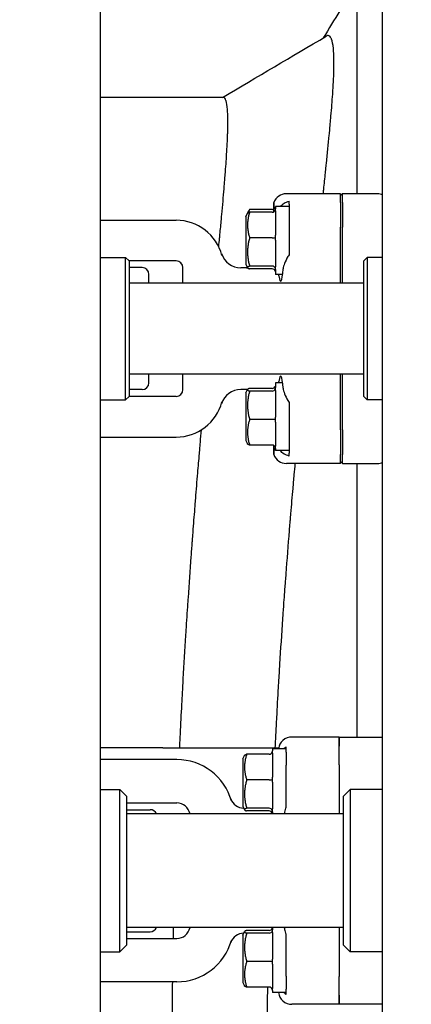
# Model space of a CAD drawing. Header units: inches. Extents: x 5 to 1128, y -85 to 748.
# Tile 358 of 656: x 442.34 to 445.95, y 674.89 to 683.97. Entities that reach past the tile are written whole.
import ezdxf

# ---------------------------------------------------------------- set-up
doc = ezdxf.new("R2010")
doc.units = ezdxf.units.IN
doc.header["$LTSCALE"] = 32
doc.header["$MEASUREMENT"] = 0
doc.layers.add('Dimension (ANSI)', color=7, linetype='Continuous', lineweight=25)
doc.layers.add('Visible (ANSI)', color=7, linetype='Continuous', lineweight=30)
doc.styles.add('Note Text (ANSI)', font='tahoma.ttf')
doc.dimstyles.new('SB Fraction-16 (ANSI)', dxfattribs={"dimscale": 32, "dimtxt": 0.125, "dimasz": 0.098425, "dimexe": 0.125, "dimexo": 0.0625, "dimgap": 0.031496, "dimtad": 0, "dimtih": 1, "dimtoh": 1, "dimdec": 4, "dimrnd": 1e-08, "dimzin": 0, "dimdsep": 46, "dimlunit": 5, "dimtxsty": 'Note Text (ANSI)', "dimcen": 0.09, "dimdle": 0.393701, "dimclrd": 256, "dimclre": 256, "dimclrt": 256, "dimadec": 0, "dimazin": 3, "dimtfac": 0.96, "dimtofl": 0, "dimtmove": 0, "dimatfit": 3, "dimfxl": 1, "dimfrac": 2, "dimtolj": 1, "dimtzin": 12, "dimlwd": -1, "dimlwe": -1, "dimarcsym": 0})

# ---------------------------------------------------------------- blocks, each defined once
blk = doc.blocks.new('*D19')
at = {"layer": 'Defpoints', "color": 0, "transparency": 16777216}
for p in [(455.7806, 700.4398), (292.0011, 552.4398), (455.7806, 552.4398)]:
    blk.add_point(p, dxfattribs=at)
at = {"layer": 'Dimension (ANSI)', "transparency": 16777216}
for p, q in [((453.7806, 700.4398), (288.0011, 700.4398)), ((292.0011, 697.2902), (292.0011, 636.039)), ((292.0011, 555.5894), (292.0011, 629.8406)), ((453.7806, 552.4398), (288.0011, 552.4398))]:
    blk.add_line(p, q, dxfattribs=at)
for points in [[(291.4762, 697.2902), (292.526, 697.2902), (292.0011, 700.4398)], [(291.4762, 555.5894), (292.526, 555.5894), (292.0011, 552.4398)]]:
    blk.add_solid(points, dxfattribs=at)
at = {"layer": 'Dimension (ANSI)', "transparency": 16777216, "insert": (287.899, 635.0311), "char_height": 4, "attachment_point": 1, "style": 'Note Text (ANSI)'}
blk.add_mtext('\\A1;148', dxfattribs=at)

msp = doc.modelspace()

# ---------------------------------------------------------------- linework, layer by layer
at = {"layer": 'Visible (ANSI)'}
for p, q in [((443.07792, 689.36904), (443.07792, 604.00428)), ((445.68542, 671.58779), (445.68542, 688.8375)), ((445.44792, 684.87529), (445.44792, 682.36279)), ((444.21414, 683.25228), (443.07792, 683.25228)), ((445.29792, 682.36279), (444.79744, 682.36279)), ((445.31354, 682.36279), (445.29792, 682.34711)), ((445.29792, 682.28101), (445.29792, 682.36279)), ((445.31354, 682.28101), (445.31354, 682.36279)), ((445.63702, 682.36279), (445.31354, 682.36279)), ((444.68056, 682.19658), (444.68056, 682.28132)), ((444.82292, 682.26713), (444.82292, 682.29432)), ((444.82292, 682.26713), (444.82292, 682.21306)), ((445.29792, 682.28101), (445.29792, 682.05375)), ((445.31354, 682.28101), (445.31354, 682.05375)), ((444.42292, 682.15029), (444.43902, 682.1825)), ((444.43902, 682.1825), (444.45147, 682.20739)), ((444.66667, 682.21912), (444.45788, 682.21912)), ((444.66667, 682.19317), (444.45788, 682.19317)), ((444.69792, 682.24404), (444.69792, 682.22359)), ((444.82292, 682.24404), (444.69792, 682.24404)), ((444.69792, 682.20444), (444.69792, 681.98128)), ((444.82292, 682.19762), (444.82292, 682.0516)), ((443.07792, 682.11904), (443.78042, 682.11904)), ((444.42292, 682.15029), (444.42292, 681.71279)), ((445.29792, 681.53904), (445.29792, 682.05375)), ((445.31354, 681.53904), (445.31354, 682.05375)), ((444.66667, 681.9567), (444.45788, 681.9567)), ((444.69792, 681.93613), (444.69792, 681.68923)), ((443.07792, 681.77529), (443.31417, 681.77529)), ((443.31417, 680.46279), (443.31417, 681.77529)), ((443.34542, 681.74404), (443.31417, 681.77529)), ((443.34542, 681.74404), (443.34542, 680.49404)), ((443.78042, 681.74404), (443.34542, 681.74404)), ((444.42292, 681.71279), (444.43902, 681.68059)), ((445.51042, 681.74404), (445.54167, 681.77529)), ((445.51042, 680.49404), (445.51042, 681.74404)), ((445.54167, 681.77529), (445.54167, 680.46279)), ((445.68542, 681.77529), (445.54167, 681.77529)), ((443.4666, 681.68154), (443.34542, 681.68154)), ((443.5291, 681.53904), (443.5291, 681.61904)), ((443.84292, 681.53904), (443.84292, 681.68154)), ((444.43056, 681.67986), (444.37715, 681.67986)), ((444.43902, 681.68059), (444.4393, 681.68002)), ((444.66667, 681.69507), (444.45788, 681.69507)), ((444.66667, 681.66991), (444.45788, 681.66991)), ((444.69792, 681.66323), (444.69792, 681.61904)), ((444.76214, 681.61904), (444.69792, 681.61904)), ((445.51042, 681.53904), (443.34542, 681.53904)), ((445.51042, 680.69904), (443.34542, 680.69904)), ((443.5291, 680.61904), (443.5291, 680.69904)), ((443.84292, 680.55654), (443.84292, 680.69904)), ((444.69792, 680.61904), (444.69792, 680.57485)), ((444.76214, 680.61904), (444.69792, 680.61904)), ((445.29792, 680.18433), (445.29792, 680.69904)), ((445.31354, 680.18433), (445.31354, 680.69904)), ((443.4666, 680.55654), (443.34542, 680.55654)), ((444.43056, 680.55822), (444.37715, 680.55822)), ((444.42292, 680.52529), (444.43902, 680.5575)), ((444.42292, 680.52529), (444.42292, 680.08779)), ((444.66667, 680.56817), (444.45788, 680.56817)), ((444.66667, 680.54301), (444.45788, 680.54301)), ((444.69792, 680.54886), (444.69792, 680.30195)), ((443.07792, 680.46279), (443.31417, 680.46279)), ((443.34542, 680.49404), (443.31417, 680.46279)), ((443.78042, 680.49404), (443.34542, 680.49404)), ((445.51042, 680.49404), (445.54167, 680.46279)), ((445.68542, 680.46279), (445.54167, 680.46279)), ((444.66667, 680.28138), (444.45788, 680.28138)), ((444.69792, 680.2568), (444.69792, 680.03364)), ((444.82292, 680.18649), (444.82292, 680.04046)), ((445.29792, 680.18433), (445.29792, 679.95707)), ((445.31354, 680.18433), (445.31354, 679.95707)), ((443.07792, 680.11904), (443.78042, 680.11904)), ((444.42292, 680.08779), (444.43902, 680.05559)), ((444.66667, 680.04491), (444.45788, 680.04491)), ((444.68056, 679.95676), (444.68056, 680.0415)), ((444.69792, 680.01449), (444.69792, 679.99404)), ((444.82292, 679.99404), (444.69792, 679.99404)), ((444.82292, 680.02502), (444.82292, 679.97095)), ((444.82292, 679.94376), (444.82292, 679.97095)), ((445.29792, 679.87529), (445.29792, 679.95707)), ((445.31354, 679.87529), (445.29792, 679.89098)), ((445.31354, 679.87529), (445.31354, 679.95707)), ((445.29792, 679.87529), (444.79744, 679.87529)), ((445.31354, 679.87529), (445.63702, 679.87529)), ((445.44792, 679.87529), (445.44792, 677.35154)), ((445.28542, 677.35154), (444.84752, 677.35154)), ((445.28542, 677.26676), (445.28542, 677.35154)), ((445.28542, 677.35154), (445.68542, 677.35154)), ((445.28542, 677.35154), (445.28542, 677.26676)), ((443.65563, 677.25228), (443.07792, 677.25228)), ((443.65563, 677.25228), (444.72556, 677.25228)), ((444.79542, 677.24404), (444.79542, 677.26207)), ((445.28542, 677.09631), (445.28542, 677.26676)), ((445.28542, 677.09631), (445.28542, 677.26676)), ((444.39542, 677.15029), (444.41152, 677.1825)), ((444.63917, 677.19317), (444.43038, 677.19317)), ((444.67042, 677.24404), (444.67042, 677.22359)), ((444.79542, 677.24404), (444.67042, 677.24404)), ((444.67042, 677.20444), (444.67042, 676.98128)), ((444.79542, 677.21726), (444.79542, 677.24404)), ((444.79542, 677.21228), (444.79542, 677.21726)), ((444.79542, 677.21228), (444.79542, 677.09109)), ((443.78542, 677.14404), (443.07792, 677.14404)), ((444.39542, 677.15029), (444.39542, 676.71279)), ((444.79542, 676.70587), (444.79542, 677.09109)), ((445.28542, 677.09631), (445.28542, 676.64404)), ((445.28542, 677.09631), (445.28542, 676.64404)), ((444.63917, 676.9567), (444.43038, 676.9567)), ((444.67042, 676.93613), (444.67042, 676.68923)), ((443.07792, 676.86904), (443.26042, 676.86904)), ((443.26042, 675.36904), (443.26042, 676.86904)), ((443.32292, 676.80654), (443.26042, 676.86904)), ((443.32292, 676.80654), (443.32292, 675.43154)), ((445.32292, 676.80654), (445.38542, 676.86904)), ((445.32292, 675.43154), (445.32292, 676.80654)), ((445.38542, 676.86904), (445.38542, 675.36904)), ((445.68542, 676.86904), (445.38542, 676.86904)), ((443.32292, 676.74404), (443.78542, 676.74404)), ((444.39542, 676.71279), (444.41152, 676.68059)), ((443.32292, 676.68154), (443.54037, 676.68154)), ((445.32292, 676.64404), (443.32292, 676.64404)), ((444.40307, 676.69654), (444.40354, 676.69654)), ((444.63917, 676.69507), (444.43038, 676.69507)), ((444.63917, 676.66991), (444.43038, 676.66991)), ((444.67042, 676.66323), (444.67042, 676.64404)), ((445.32292, 675.59404), (443.32292, 675.59404)), ((443.32292, 675.55654), (443.54037, 675.55654)), ((444.39542, 675.52529), (444.41152, 675.5575)), ((444.40307, 675.54154), (444.40354, 675.54154)), ((444.63917, 675.56817), (444.43038, 675.56817)), ((444.63917, 675.54301), (444.43038, 675.54301)), ((444.67042, 675.59404), (444.67042, 675.57485)), ((444.67042, 675.54886), (444.67042, 675.30195)), ((444.79542, 675.14699), (444.79542, 675.53221)), ((445.28542, 675.59404), (445.28542, 675.14177)), ((445.28542, 675.59404), (445.28542, 675.14177)), ((443.32292, 675.49404), (443.78542, 675.49404)), ((444.39542, 675.52529), (444.39542, 675.08779)), ((443.07792, 675.36904), (443.26042, 675.36904)), ((443.32292, 675.43154), (443.26042, 675.36904)), ((445.32292, 675.43154), (445.38542, 675.36904)), ((445.68542, 675.36904), (445.38542, 675.36904)), ((444.63917, 675.28138), (444.43038, 675.28138)), ((444.67042, 675.2568), (444.67042, 675.03364)), ((443.78542, 675.09404), (443.07792, 675.09404)), ((444.39542, 675.08779), (444.41152, 675.05559)), ((444.79542, 675.14699), (444.79542, 675.0258)), ((445.28542, 674.97132), (445.28542, 675.14177)), ((445.28542, 674.97132), (445.28542, 675.14177)), ((444.63917, 675.04491), (444.43038, 675.04491)), ((444.67042, 675.01449), (444.67042, 674.99404)), ((444.79542, 674.99404), (444.67042, 674.99404)), ((444.79542, 675.02082), (444.79542, 675.0258)), ((444.79542, 674.99404), (444.79542, 675.02082)), ((444.79542, 674.97601), (444.79542, 674.99404)), ((445.28542, 674.88654), (445.28542, 674.97132)), ((445.28542, 674.97132), (445.28542, 674.88654)), ((445.28542, 674.88654), (444.84752, 674.88654)), ((445.68542, 674.88654), (445.28542, 674.88654))]:
    msp.add_line(p, q, dxfattribs=at)
for centre, radius, start, end in [((443.78042, 681.68154), 0.4375, 15.01817, 90), ((444.37715, 681.86736), 0.1875, 197.296617, 270), ((443.78042, 681.68154), 0.0625, 0, 90), ((443.4666, 681.61904), 0.0625, 0, 90), ((444.43056, 681.92986), 0.25, 270, 272.01441), ((443.4666, 680.61904), 0.0625, 270, 0), ((443.78042, 680.55654), 0.0625, 270, 0), ((444.37715, 680.37072), 0.1875, 90, 162.703383), ((444.43056, 680.30822), 0.25, 87.98559, 90), ((443.78042, 680.55654), 0.4375, 270, 344.98183), ((443.78542, 676.61904), 0.525, 15.803055, 90), ((443.78542, 676.61904), 0.125, 11.536959, 90), ((444.40307, 676.82154), 0.125, 198.15197, 270), ((443.54037, 676.61904), 0.0625, 23.578178, 90), ((443.54037, 675.61904), 0.0625, 270, 336.421821), ((443.78542, 675.61904), 0.125, 270, 348.463041), ((444.40307, 675.41654), 0.125, 90, 161.84803), ((443.78542, 675.61904), 0.525, 270, 344.196945)]:
    msp.add_arc(centre, radius, start, end, dxfattribs=at)
for centre, major_axis, ratio, start_param, end_param in [((444.7984, 682.23731), (-0.08906, 0.08906), 0.9924325, 5.5015852, 6.7140351), ((445.6371, 682.23731), (-0.01094, 0.125), 0.9961657, 5.7987533, 6.1962518), ((444.66667, 682.25506), (0, 0.03595), 0.8693335, 3.1415927, 3.6021747), ((444.66667, 682.22587), (0, -0.0327), 0.9555533, 0, 1.2241495), ((444.66667, 681.95985), (0.03125, 0), 0.1006388, 4.712389, 5.9365385), ((444.66667, 681.66551), (0.03125, 0), 0.9458753, 0.3466468, 1.5707963), ((444.66667, 681.63721), (0, 0.0327), 0.9555533, 5.0590358, 6.2831853), ((444.744, 681.93154), (0, -0.375), 0.0874887, 5.7646381, 7.0811914), ((444.744, 680.30654), (0, -0.375), 0.0874887, 2.3435866, 3.6601398), ((444.66667, 680.60087), (0, -0.0327), 0.9555533, 0, 1.2241495), ((444.66667, 680.57257), (0.03125, 0), 0.9458753, 4.712389, 5.9365385), ((444.66667, 680.27824), (0.03125, 0), 0.1006388, 0.3466468, 1.5707963), ((444.66667, 680.01221), (0, 0.0327), 0.9555533, 5.0590358, 6.2831853), ((444.7984, 680.00077), (-0.08906, -0.08906), 0.9924325, 5.8523356, 7.0647854), ((445.6371, 680.00077), (-0.01094, -0.125), 0.9961657, 0.0869335, 0.484432), ((444.84809, 677.22606), (-0.06457, 0.10779), 0.9948398, 5.7457619, 7.172791), ((444.63917, 677.22587), (0, -0.0327), 0.9555533, 0, 1.2241495), ((444.63917, 676.95985), (0.03125, 0), 0.1006388, 4.712389, 5.9365385), ((444.63917, 676.66551), (0.03125, 0), 0.9458753, 0.3466468, 1.5707963), ((444.63917, 676.63721), (0, 0.0327), 0.9555533, 5.0590358, 6.2831853), ((444.7655, 676.93154), (0, 0.375), 0.0524078, 3.8387558, 3.8611847), ((444.63917, 675.60087), (0, -0.0327), 0.9555533, 0, 1.2241495), ((444.63917, 675.57257), (0.03125, 0), 0.9458753, 4.712389, 5.9365385), ((444.7655, 675.30654), (0, 0.375), 0.0524078, 5.5635932, 5.5860222), ((444.63917, 675.27824), (0.03125, 0), 0.1006388, 0.3466468, 1.5707963), ((444.63917, 675.01221), (0, 0.0327), 0.9555533, 5.0590358, 6.2831853), ((444.84809, 675.01202), (-0.06457, -0.10779), 0.9948398, 5.3935797, 6.8206087)]:
    msp.add_ellipse(centre, major_axis=major_axis, ratio=ratio, start_param=start_param, end_param=end_param, dxfattribs=at)
for points in [[(445.44792, 684.29271), (445.34168, 684.13439), (445.23838, 683.97035), (445.13808, 683.80089)], [(444.20864, 683.25228), (444.52749, 683.44016), (444.8457, 683.62856), (445.16458, 683.8165)], [(444.68056, 682.28132), (444.68056, 682.26168), (444.68339, 682.24156), (444.68817, 682.22302)], [(444.69606, 682.21476), (444.69743, 682.21798), (444.69792, 682.22102), (444.69792, 682.22359)], [(444.69792, 682.20444), (444.69792, 682.20796), (444.69743, 682.21154), (444.69606, 682.21476)], [(444.82292, 682.21306), (444.82269, 682.20809), (444.82269, 682.20293), (444.82292, 682.19762)], [(444.69606, 681.95878), (444.69743, 681.96637), (444.69792, 681.97414), (444.69792, 681.98128)], [(444.69792, 681.93613), (444.69792, 681.94336), (444.69743, 681.95118), (444.69606, 681.95878)], [(444.69606, 681.67556), (444.69743, 681.67993), (444.69792, 681.68466), (444.69792, 681.68923)], [(444.69792, 681.66323), (444.69792, 681.66694), (444.69743, 681.67119), (444.69606, 681.67556)], [(444.69606, 681.64832), (444.69743, 681.6451), (444.69792, 681.64206), (444.69792, 681.63949)], [(444.72774, 681.60584), (444.7271, 681.61), (444.72642, 681.6144), (444.72571, 681.61904)], [(444.69792, 680.59859), (444.69792, 680.59602), (444.69743, 680.59298), (444.69606, 680.58976)], [(444.69606, 680.56253), (444.69743, 680.56689), (444.69792, 680.57114), (444.69792, 680.57485)], [(444.69792, 680.54886), (444.69792, 680.55342), (444.69743, 680.55815), (444.69606, 680.56253)], [(444.69606, 680.2793), (444.69743, 680.2869), (444.69792, 680.29472), (444.69792, 680.30195)], [(444.69792, 680.2568), (444.69792, 680.26394), (444.69743, 680.27171), (444.69606, 680.2793)], [(444.68817, 680.01507), (444.68339, 679.99653), (444.68056, 679.97641), (444.68056, 679.95676)], [(444.69606, 680.02332), (444.69743, 680.02655), (444.69792, 680.03012), (444.69792, 680.03364)], [(444.69792, 680.01449), (444.69792, 680.01706), (444.69743, 680.0201), (444.69606, 680.02332)], [(444.82292, 680.04046), (444.82269, 680.03515), (444.82269, 680.02999), (444.82292, 680.02502)], [(444.66856, 677.21476), (444.66993, 677.21798), (444.67042, 677.22102), (444.67042, 677.22359)], [(444.67042, 677.20444), (444.67042, 677.20796), (444.66993, 677.21154), (444.66856, 677.21476)], [(444.66856, 676.95878), (444.66993, 676.96637), (444.67042, 676.97414), (444.67042, 676.98128)], [(444.67042, 676.93613), (444.67042, 676.94336), (444.66993, 676.95118), (444.66856, 676.95878)], [(444.66856, 676.67556), (444.66993, 676.67993), (444.67042, 676.68466), (444.67042, 676.68923)], [(444.67042, 676.66323), (444.67042, 676.66694), (444.66993, 676.67119), (444.66856, 676.67556)], [(444.66856, 676.64832), (444.66919, 676.64685), (444.66963, 676.64542), (444.66993, 676.64405)], [(443.75451, 675.49404), (443.75516, 675.52738), (443.75584, 675.56071), (443.75654, 675.59404)], [(444.66993, 675.59404), (444.66963, 675.59267), (444.66919, 675.59123), (444.66856, 675.58976)], [(444.66856, 675.56253), (444.66993, 675.56689), (444.67042, 675.57114), (444.67042, 675.57485)], [(444.67042, 675.54886), (444.67042, 675.55342), (444.66993, 675.55815), (444.66856, 675.56253)], [(444.66856, 675.2793), (444.66993, 675.2869), (444.67042, 675.29472), (444.67042, 675.30195)], [(444.67042, 675.2568), (444.67042, 675.26394), (444.66993, 675.27171), (444.66856, 675.2793)], [(444.66856, 675.02332), (444.66993, 675.02655), (444.67042, 675.03012), (444.67042, 675.03364)], [(444.67042, 675.01449), (444.67042, 675.01706), (444.66993, 675.0201), (444.66856, 675.02332)], [(444.79542, 674.97601), (444.7885, 674.98121), (444.78201, 674.98724), (444.77623, 674.99405)]]:
    msp.add_open_spline(points, degree=3, dxfattribs=at)
for points, knots in [([(445.13709, 682.36279), (445.13715, 682.36331), (445.1372, 682.36382), (445.13726, 682.36434), (445.13867, 682.37737), (445.14007, 682.39035), (445.14146, 682.40327), (445.14707, 682.45527), (445.15251, 682.50627), (445.15776, 682.55602), (445.15896, 682.56738), (445.16015, 682.57868), (445.16132, 682.58992), (445.1632, 682.60784), (445.16506, 682.62559), (445.16688, 682.64316), (445.17633, 682.73435), (445.18511, 682.82181), (445.19299, 682.90444), (445.19374, 682.91236), (445.19449, 682.92024), (445.19523, 682.92807), (445.19718, 682.94884), (445.19908, 682.96929), (445.20091, 682.9894), (445.20311, 683.01354), (445.20523, 683.03725), (445.20725, 683.06051), (445.20778, 683.06662), (445.2083, 683.07269), (445.20882, 683.07874), (445.21503, 683.15115), (445.22031, 683.21909), (445.22453, 683.28205), (445.22568, 683.29933), (445.22676, 683.31623), (445.22776, 683.33276), (445.22793, 683.33557), (445.22809, 683.33837), (445.22826, 683.34116), (445.23047, 683.37874), (445.23225, 683.41432), (445.23356, 683.44779), (445.23362, 683.44924), (445.23368, 683.45069), (445.23373, 683.45213), (445.23459, 683.4745), (445.23523, 683.49591), (445.23566, 683.51634), (445.23655, 683.55909), (445.23649, 683.59765), (445.23542, 683.63181), (445.2354, 683.63241), (445.23538, 683.63301), (445.23536, 683.63361), (445.23474, 683.6527), (445.2338, 683.67039), (445.23254, 683.68663), (445.23219, 683.69116), (445.23181, 683.69558), (445.23141, 683.69989), (445.23129, 683.70113), (445.23117, 683.70235), (445.23105, 683.70357), (445.2274, 683.74071), (445.2218, 683.76928), (445.2142, 683.78903), (445.21391, 683.78979), (445.21361, 683.79054), (445.21332, 683.79128), (445.21277, 683.79262), (445.21221, 683.79392), (445.21165, 683.79518), (445.20364, 683.81296), (445.19362, 683.8219), (445.18175, 683.8219)], [0.885770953, 0.885770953, 0.885770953, 0.885770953, 0.885816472, 0.885816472, 0.885816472, 0.886968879, 0.886968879, 0.886968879, 0.891608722, 0.891608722, 0.891608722, 0.892668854, 0.892668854, 0.892668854, 0.894360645, 0.894360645, 0.894360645, 0.903141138, 0.903141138, 0.903141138, 0.903982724, 0.903982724, 0.903982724, 0.906214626, 0.906214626, 0.906214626, 0.908892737, 0.908892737, 0.908892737, 0.909595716, 0.909595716, 0.909595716, 0.918019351, 0.918019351, 0.918019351, 0.920330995, 0.920330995, 0.920330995, 0.920724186, 0.920724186, 0.920724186, 0.926023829, 0.926023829, 0.926023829, 0.926253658, 0.926253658, 0.926253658, 0.929814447, 0.929814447, 0.929814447, 0.937264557, 0.937264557, 0.937264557, 0.937395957, 0.937395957, 0.937395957, 0.941578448, 0.941578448, 0.941578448, 0.942745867, 0.942745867, 0.942745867, 0.943080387, 0.943080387, 0.943080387, 0.953294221, 0.953294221, 0.953294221, 0.95368867, 0.95368867, 0.95368867, 0.95440811, 0.95440811, 0.95440811, 0.964589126, 0.964589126, 0.964589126, 0.964589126]), ([(445.18175, 683.8219), (445.1805, 683.8219), (445.17922, 683.8218), (445.17793, 683.8216), (445.1737, 683.82096), (445.16925, 683.81926), (445.16458, 683.8165)], [0.9645891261, 0.9645891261, 0.9645891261, 0.9645891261, 0.9656635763, 0.9656635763, 0.9656635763, 0.9691642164, 0.9691642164, 0.9691642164, 0.9691642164]), ([(444.17347, 681.87367), (444.17605, 681.90057), (444.17858, 681.92719), (444.18108, 681.9535), (444.18219, 681.96526), (444.1833, 681.97695), (444.1844, 681.98858), (444.18881, 682.03539), (444.19309, 682.08116), (444.19719, 682.12573), (444.19813, 682.13591), (444.19906, 682.14603), (444.19998, 682.15609), (444.20145, 682.17214), (444.20289, 682.18803), (444.20431, 682.20375), (444.21169, 682.28533), (444.2185, 682.36344), (444.22456, 682.43681), (444.22514, 682.44384), (444.22571, 682.45083), (444.22628, 682.45777), (444.22778, 682.47619), (444.22924, 682.49429), (444.23064, 682.51207), (444.23232, 682.53341), (444.23393, 682.55439), (444.23548, 682.57498), (444.23588, 682.58039), (444.23629, 682.58577), (444.23668, 682.59112), (444.24142, 682.65524), (444.24544, 682.71535), (444.24861, 682.7705), (444.24948, 682.78564), (444.25029, 682.80047), (444.25103, 682.81499), (444.25116, 682.81746), (444.25129, 682.81992), (444.25141, 682.82237), (444.25308, 682.85542), (444.25442, 682.88678), (444.2554, 682.91622), (444.25544, 682.9175), (444.25548, 682.91877), (444.25552, 682.92004), (444.25616, 682.93971), (444.25664, 682.95852), (444.25696, 682.97645), (444.25763, 683.01396), (444.25758, 683.04802), (444.25679, 683.07817), (444.25677, 683.0787), (444.25676, 683.07923), (444.25674, 683.07976), (444.25628, 683.09662), (444.25559, 683.11224), (444.25465, 683.1266), (444.25439, 683.13061), (444.25412, 683.13452), (444.25382, 683.13835), (444.25373, 683.13944), (444.25365, 683.14053), (444.25356, 683.14161), (444.25086, 683.17459), (444.24671, 683.20047), (444.24109, 683.21879), (444.24088, 683.2195), (444.24066, 683.2202), (444.24044, 683.22088), (444.24003, 683.22213), (444.23962, 683.22335), (444.2392, 683.22453), (444.23328, 683.24118), (444.22585, 683.25042), (444.21699, 683.25203), (444.21605, 683.2522), (444.2151, 683.25228), (444.21414, 683.25228)], [0.883237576, 0.883237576, 0.883237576, 0.883237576, 0.885816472, 0.885816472, 0.885816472, 0.886968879, 0.886968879, 0.886968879, 0.891608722, 0.891608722, 0.891608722, 0.892668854, 0.892668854, 0.892668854, 0.894360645, 0.894360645, 0.894360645, 0.903141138, 0.903141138, 0.903141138, 0.903982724, 0.903982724, 0.903982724, 0.906214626, 0.906214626, 0.906214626, 0.908892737, 0.908892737, 0.908892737, 0.909595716, 0.909595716, 0.909595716, 0.918019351, 0.918019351, 0.918019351, 0.920330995, 0.920330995, 0.920330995, 0.920724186, 0.920724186, 0.920724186, 0.926023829, 0.926023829, 0.926023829, 0.926253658, 0.926253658, 0.926253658, 0.929814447, 0.929814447, 0.929814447, 0.937264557, 0.937264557, 0.937264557, 0.937395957, 0.937395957, 0.937395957, 0.941578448, 0.941578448, 0.941578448, 0.942745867, 0.942745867, 0.942745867, 0.943080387, 0.943080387, 0.943080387, 0.953294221, 0.953294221, 0.953294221, 0.95368867, 0.95368867, 0.95368867, 0.95440811, 0.95440811, 0.95440811, 0.964589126, 0.964589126, 0.964589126, 0.965663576, 0.965663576, 0.965663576, 0.965663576]), ([(444.74052, 682.24404), (444.75048, 682.25757), (444.76325, 682.26846), (444.78923, 682.28391), (444.80547, 682.29053), (444.82292, 682.29432)], [0.72388666, 0.72388666, 0.72388666, 0.72388666, 0.91166133, 0.91166133, 1.08359589, 1.08359589, 1.08359589, 1.08359589]), ([(444.82292, 681.80044), (444.81895, 681.79475), (444.81526, 681.78909), (444.79933, 681.76339), (444.78793, 681.74095), (444.77319, 681.70188), (444.76879, 681.6849), (444.76749, 681.66974)], [1.3958264, 1.3958264, 1.3958264, 1.3958264, 1.44717623, 1.44717623, 1.64108774, 1.64108774, 1.79954351, 1.79954351, 1.79954351, 1.79954351]), ([(444.72571, 680.61904), (444.72576, 680.61938), (444.72581, 680.61971), (444.72651, 680.62432), (444.72715, 680.62838), (444.72774, 680.63224)], [0.46944072, 0.46944072, 0.46944072, 0.46944072, 0.474081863, 0.474081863, 0.53347611, 0.53347611, 0.53347611, 0.53347611]), ([(444.76749, 680.56834), (444.76878, 680.5532), (444.77318, 680.53625), (444.78788, 680.49724), (444.79926, 680.47483), (444.81519, 680.4491), (444.81891, 680.44339), (444.82292, 680.43764)], [0.55181372, 0.55181372, 0.55181372, 0.55181372, 0.71000954, 0.71000954, 0.90366002, 0.90366002, 0.95550669, 0.95550669, 0.95550669, 0.95550669]), ([(443.81302, 677.25228), (443.81382, 677.26915), (443.81461, 677.28601), (443.81542, 677.30286), (443.81656, 677.32687), (443.81772, 677.35087), (443.81889, 677.37484), (443.81957, 677.38868), (443.82025, 677.4025), (443.82093, 677.41632), (443.82536, 677.50591), (443.82996, 677.59516), (443.83471, 677.68399), (443.83551, 677.69892), (443.83632, 677.71384), (443.83712, 677.72875), (443.84002, 677.78208), (443.84296, 677.83526), (443.84597, 677.88827), (443.85358, 678.02279), (443.86156, 678.15638), (443.86985, 678.28876), (443.8709, 678.30558), (443.87196, 678.32237), (443.87302, 678.33914), (443.87558, 678.37953), (443.87817, 678.41979), (443.88078, 678.45994), (443.88348, 678.50128), (443.8862, 678.5425), (443.88895, 678.58361), (443.89013, 678.60119), (443.89131, 678.61874), (443.8925, 678.63628), (443.90114, 678.76388), (443.91005, 678.89028), (443.9192, 679.01531), (443.92245, 679.05972), (443.92573, 679.10409), (443.92904, 679.14824), (443.92924, 679.15091), (443.92944, 679.15358), (443.92964, 679.15625), (443.93105, 679.17497), (443.93246, 679.19366), (443.93388, 679.21231), (443.93952, 679.28667), (443.94523, 679.3604), (443.95097, 679.43328), (443.95247, 679.45233), (443.95398, 679.47131), (443.95549, 679.49024), (443.95714, 679.51101), (443.9588, 679.53171), (443.96045, 679.55233), (443.96677, 679.63088), (443.97322, 679.70953), (443.97973, 679.78749), (443.98475, 679.84764), (443.9898, 679.90738), (443.99485, 679.96637), (443.9965, 679.98561), (443.99815, 680.00478), (443.99979, 680.02386), (444.00109, 680.03885), (444.00238, 680.05379), (444.00367, 680.06867), (444.00709, 680.10804), (444.01054, 680.14739), (444.014, 680.18661)], [0.774221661, 0.774221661, 0.774221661, 0.774221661, 0.775244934, 0.775244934, 0.775244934, 0.776703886, 0.776703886, 0.776703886, 0.777545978, 0.777545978, 0.777545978, 0.783005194, 0.783005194, 0.783005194, 0.783922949, 0.783922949, 0.783922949, 0.7872062, 0.7872062, 0.7872062, 0.795538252, 0.795538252, 0.795538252, 0.796596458, 0.796596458, 0.796596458, 0.799144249, 0.799144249, 0.799144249, 0.801768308, 0.801768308, 0.801768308, 0.802890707, 0.802890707, 0.802890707, 0.811058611, 0.811058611, 0.811058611, 0.813959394, 0.813959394, 0.813959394, 0.814134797, 0.814134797, 0.814134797, 0.815365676, 0.815365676, 0.815365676, 0.820273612, 0.820273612, 0.820273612, 0.821556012, 0.821556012, 0.821556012, 0.822963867, 0.822963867, 0.822963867, 0.828327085, 0.828327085, 0.828327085, 0.832465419, 0.832465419, 0.832465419, 0.833815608, 0.833815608, 0.833815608, 0.834876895, 0.834876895, 0.834876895, 0.837685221, 0.837685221, 0.837685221, 0.837685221]), ([(444.82292, 679.94376), (444.80492, 679.94767), (444.78819, 679.9546), (444.76245, 679.97032), (444.75017, 679.98093), (444.74052, 679.99404)], [1.27339348, 1.27339348, 1.27339348, 1.27339348, 1.45134152, 1.45134152, 1.63313419, 1.63313419, 1.63313419, 1.63313419]), ([(444.69441, 677.25228), (444.69707, 677.30603), (444.69979, 677.35967), (444.70258, 677.4132), (444.70388, 677.43819), (444.7052, 677.46317), (444.70653, 677.48813), (444.7073, 677.50253), (444.70807, 677.51693), (444.70885, 677.53132), (444.71389, 677.62461), (444.71913, 677.71761), (444.72455, 677.81024), (444.72547, 677.82581), (444.72638, 677.84137), (444.72731, 677.85692), (444.73061, 677.91255), (444.73397, 677.96803), (444.7374, 678.02336), (444.74611, 678.16376), (444.75525, 678.30345), (444.76477, 678.44201), (444.76598, 678.45961), (444.76719, 678.47719), (444.76842, 678.49475), (444.77136, 678.53702), (444.77433, 678.57919), (444.77734, 678.62124), (444.78044, 678.66454), (444.78357, 678.70777), (444.78675, 678.7509), (444.7881, 678.76934), (444.78947, 678.78777), (444.79084, 678.80619), (444.80081, 678.94017), (444.81113, 679.07313), (444.82173, 679.20455), (444.82549, 679.25122), (444.8293, 679.29789), (444.83315, 679.34449), (444.83339, 679.34731), (444.83362, 679.35012), (444.83385, 679.35294), (444.83549, 679.3727), (444.83713, 679.39243), (444.83878, 679.41213), (444.84536, 679.49066), (444.85202, 679.56861), (444.85874, 679.64565), (444.86049, 679.66578), (444.86225, 679.68585), (444.86401, 679.70585), (444.86595, 679.72781), (444.86788, 679.74969), (444.86982, 679.77148), (444.8729, 679.80603), (444.876, 679.84066), (444.87914, 679.87529)], [0.772120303, 0.772120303, 0.772120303, 0.772120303, 0.775244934, 0.775244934, 0.775244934, 0.776703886, 0.776703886, 0.776703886, 0.777545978, 0.777545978, 0.777545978, 0.783005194, 0.783005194, 0.783005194, 0.783922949, 0.783922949, 0.783922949, 0.7872062, 0.7872062, 0.7872062, 0.795538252, 0.795538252, 0.795538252, 0.796596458, 0.796596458, 0.796596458, 0.799144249, 0.799144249, 0.799144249, 0.801768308, 0.801768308, 0.801768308, 0.802890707, 0.802890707, 0.802890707, 0.811058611, 0.811058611, 0.811058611, 0.813959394, 0.813959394, 0.813959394, 0.814134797, 0.814134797, 0.814134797, 0.815365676, 0.815365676, 0.815365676, 0.820273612, 0.820273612, 0.820273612, 0.821556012, 0.821556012, 0.821556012, 0.822963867, 0.822963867, 0.822963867, 0.825196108, 0.825196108, 0.825196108, 0.825196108]), ([(444.77624, 677.24402), (444.78117, 677.24984), (444.78659, 677.25506), (444.79327, 677.26043), (444.79433, 677.26125), (444.79542, 677.26207)], [0.754430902, 0.754430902, 0.754430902, 0.754430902, 0.837826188, 0.837826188, 0.853014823, 0.853014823, 0.853014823, 0.853014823]), ([(444.79542, 676.70587), (444.79357, 676.70211), (444.79186, 676.69836), (444.78346, 676.67859), (444.77926, 676.66309), (444.77845, 676.64951)], [1.53001661, 1.53001661, 1.53001661, 1.53001661, 1.56598407, 1.56598407, 1.72098253, 1.72098253, 1.72098253, 1.72098253]), ([(444.77845, 675.58857), (444.77926, 675.575), (444.78345, 675.55952), (444.79184, 675.53975), (444.79357, 675.53598), (444.79542, 675.53221)], [0.52788927, 0.52788927, 0.52788927, 0.52788927, 0.6827691, 0.6827691, 0.71884724, 0.71884724, 0.71884724, 0.71884724]), ([(443.74237, 674.25228), (443.74237, 674.32113), (443.74248, 674.39015), (443.74271, 674.4592), (443.74271, 674.45999), (443.74271, 674.46078), (443.74272, 674.46158), (443.74308, 674.57126), (443.74372, 674.68098), (443.74465, 674.79007), (443.74467, 674.79264), (443.74469, 674.7952), (443.74471, 674.79776), (443.74493, 674.82271), (443.74516, 674.84762), (443.7454, 674.87249), (443.74612, 674.94632), (443.74697, 675.0202), (443.74795, 675.09404)], [0.715243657, 0.715243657, 0.715243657, 0.715243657, 0.719242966, 0.719242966, 0.719242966, 0.719288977, 0.719288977, 0.719288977, 0.72564229, 0.72564229, 0.72564229, 0.725791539, 0.725791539, 0.725791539, 0.727244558, 0.727244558, 0.727244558, 0.731558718, 0.731558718, 0.731558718, 0.731558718]), ([(444.62004, 674.25228), (444.62004, 674.25259), (444.62004, 674.2529), (444.62004, 674.25321), (444.62004, 674.32436), (444.62017, 674.3956), (444.62042, 674.46684), (444.62042, 674.46766), (444.62043, 674.46848), (444.62043, 674.4693), (444.62084, 674.58247), (444.62156, 674.69564), (444.6226, 674.80841), (444.62262, 674.81106), (444.62265, 674.8137), (444.62267, 674.81635), (444.62291, 674.84214), (444.62317, 674.8679), (444.62344, 674.89364), (444.62398, 674.94407), (444.62458, 674.9945), (444.62524, 675.04492)], [0.715226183, 0.715226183, 0.715226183, 0.715226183, 0.715243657, 0.715243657, 0.715243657, 0.719242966, 0.719242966, 0.719242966, 0.719288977, 0.719288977, 0.719288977, 0.72564229, 0.72564229, 0.72564229, 0.725791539, 0.725791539, 0.725791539, 0.727244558, 0.727244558, 0.727244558, 0.730091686, 0.730091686, 0.730091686, 0.730091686])]:
    msp.add_open_spline(points, degree=3, knots=knots, dxfattribs=at)
for points, weights in [([(444.45788, 682.19317), (444.4218, 682.07493), (444.45788, 681.9567)], [1.04422863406, 1.20577136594, 1.04422863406]), ([(444.43902, 682.1825), (444.4415, 682.18746), (444.45788, 682.19317)], [1.12285543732, 1.11183872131, 1.04422863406]), ([(444.45788, 682.21912), (444.44768, 682.20188), (444.44295, 682.18643)], [1.04422863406, 1.08531429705, 1.10550107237]), ([(444.82292, 682.0516), (444.82292, 681.92529), (444.82292, 681.80044)], [0.999993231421, 0.999912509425, 0.999914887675]), ([(444.45788, 681.9567), (444.4218, 681.82589), (444.45788, 681.69507)], [1.04422863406, 1.20577136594, 1.04422863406]), ([(444.45788, 681.69507), (444.4218, 681.68249), (444.45788, 681.66991)], [1.04422863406, 1.20577136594, 1.04422863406]), ([(444.45788, 680.56817), (444.4218, 680.55559), (444.45788, 680.54301)], [1.04422863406, 1.20577136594, 1.04422863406]), ([(444.45788, 680.54301), (444.4218, 680.4122), (444.45788, 680.28138)], [1.04422863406, 1.20577136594, 1.04422863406]), ([(444.82292, 680.43764), (444.82292, 680.31279), (444.82292, 680.18649)], [0.999914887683, 0.999912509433, 0.999993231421]), ([(444.45788, 680.28138), (444.4218, 680.16315), (444.45788, 680.04491)], [1.04422863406, 1.20577136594, 1.04422863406]), ([(444.45788, 680.04491), (444.4415, 680.05062), (444.43902, 680.05559)], [1.04422863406, 1.11183872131, 1.12285543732]), ([(444.43038, 677.19317), (444.3943, 677.07493), (444.43038, 676.9567)], [1.04422863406, 1.20577136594, 1.04422863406]), ([(444.41152, 677.1825), (444.414, 677.18746), (444.43038, 677.19317)], [1.12285543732, 1.11183872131, 1.04422863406]), ([(444.43038, 676.9567), (444.3943, 676.82589), (444.43038, 676.69507)], [1.04422863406, 1.20577136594, 1.04422863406]), ([(444.43038, 676.69507), (444.3943, 676.68249), (444.43038, 676.66991)], [1.04422863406, 1.20577136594, 1.04422863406]), ([(444.43038, 675.56817), (444.3943, 675.55559), (444.43038, 675.54301)], [1.04422863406, 1.20577136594, 1.04422863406]), ([(444.43038, 675.54301), (444.3943, 675.4122), (444.43038, 675.28138)], [1.04422863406, 1.20577136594, 1.04422863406]), ([(444.43038, 675.28138), (444.3943, 675.16315), (444.43038, 675.04491)], [1.04422863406, 1.20577136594, 1.04422863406]), ([(444.43038, 675.04491), (444.414, 675.05062), (444.41152, 675.05559)], [1.04422863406, 1.11183872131, 1.12285543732])]:
    msp.add_rational_spline(points, weights, degree=2, dxfattribs=at)

# ---------------------------------------------------------------- dimensions: what is measured, and where the dimension line sits
at = {"layer": 'Dimension (ANSI)'}
dim = msp.add_linear_dim(base=(292.00111, 552.43978), p1=(455.78063, 700.43978), p2=(455.78063, 552.43978), angle=90, dimstyle='SB Fraction-16 (ANSI)', override={"dimgap": 0.031496, "dimdec": 4, "dimtol": 0, "dimlim": 0, "dimtp": 0, "dimtm": 0, "dimtdec": 2, "dimatfit": 1}, dxfattribs=at)
dim.commit()
dim.dimension.update_dxf_attribs({"geometry": '*D19', "text_midpoint": (292.00111, 632.93978), "dimtype": 160})

doc.saveas('drawing.dxf')
